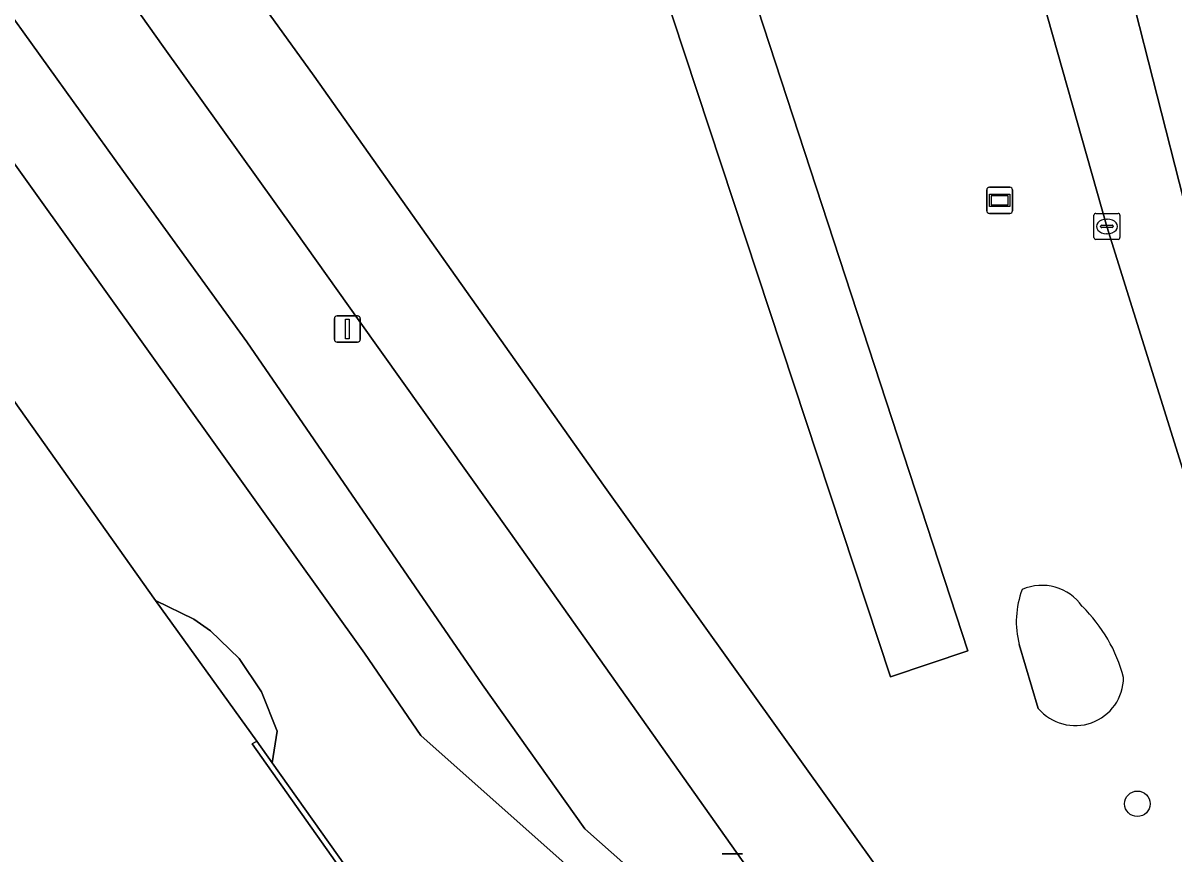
# Model space of a CAD drawing. Extents: x 158086 to 159499, y 382904 to 383981.
# Drawn here: x 159301.18 to 159345.37, y 383437.01 to 383468.91 of the extents above; entities that cross this region are included whole.
import ezdxf

# ---------------------------------------------------------------- set-up
doc = ezdxf.new("R2010")
doc.units = 0
for name, color, linetype in [('IMGEO_Berm_groen', 7, 'Continuous'), ('IMGEO_Boom', 7, 'Continuous'), ('IMGEO_Erf', 7, 'Continuous'), ('IMGEO_Fietspad_open', 7, 'Continuous'), ('IMGEO_Groenvoorziening', 7, 'Continuous'), ('IMGEO_Hek', 7, 'Continuous'), ('IMGEO_Kolk', 7, 'Continuous'), ('IMGEO_Lichtmast', 7, 'Continuous'), ('IMGEO_Muur', 7, 'Continuous'), ('IMGEO_Reclamebord', 7, 'Continuous'), ('IMGEO_Rijbaan_regionaal_gesloten', 7, 'Continuous'), ('IMGEO_Voetpad_open', 7, 'Continuous')]:
    doc.layers.add(name, color=color, linetype=linetype)

msp = doc.modelspace()

# ---------------------------------------------------------------- linework, layer by layer
at = {"layer": 'IMGEO_Berm_groen'}
for points in [[(159263.283, 383535.775), (159271.433, 383524.315), (159277.265, 383516.068), (159283.887, 383506.641), (159288.758, 383500), (159296.79, 383488.695), (159300.988, 383482.713), (159302.851, 383480.058), (159312.359, 383466.877), (159323.463, 383451.164), (159336.806, 383432.538), (159339.162, 383429.245), (159339.501, 383428.771), (159339.85, 383428.283), (159341.255, 383431.775), (159341.552, 383432.402), (159342.047, 383432.946), (159343.548, 383434.134), (159347.572, 383436.723), (159355.422, 383413.963), (159355.307, 383413.452), (159351.766, 383411.405), (159351.985, 383411.093), (159352.33, 383410.648)], [(159263.348, 383522.471), (159262.753, 383522.214), (159263.189, 383521.564), (159276.092, 383503.609), (159278.68, 383500), (159288.486, 383486.325), (159298.622, 383472.133), (159305.033, 383463.215), (159309.767, 383456.67), (159318.827, 383443.508), (159322.747, 383437.978), (159336.346, 383425.915), (159332.873, 383430.933), (159328.769, 383436.798), (159319.901, 383449.328), (159314.089, 383457.475), (159311.632, 383460.938), (159306.559, 383468.014), (159297.692, 383480.502)], [(159357.835, 383414.136), (159357.62, 383414.834), (159348.808, 383442.105), (159345.837, 383451.356), (159342.794, 383461.103), (159340.506, 383469.154), (159338.104, 383478.008), (159337.146, 383482.059)], [(159340.155, 383442.599), (159339.425, 383445.052)]]:
    msp.add_lwpolyline(points, dxfattribs=at)
msp.add_lwpolyline([(159316.377, 383498.648), (159309.307, 383512.311), (159312.017, 383513.88), (159315.93, 383507.455), (159319.542, 383499.594), (159337.451, 383444.808), (159334.483, 383443.808)], close=True, dxfattribs=at)
for centre, radius, start, end in [((159340.3, 383445.441), 1.882, 34.6702, 113.8982), ((159342.801, 383445.929), 3.488, 159.3075, 194.5586), ((159337.706, 383442.281), 5.921, 14.7185, 45.6008), ((159341.574, 383443.798), 1.858, 220.1834, 359.6086)]:
    msp.add_arc(centre, radius, start, end, dxfattribs=at)
at = {"layer": 'IMGEO_Boom'}
msp.add_circle((159343.962, 383438.937), 0.489, dxfattribs=at)
at = {"layer": 'IMGEO_Erf'}
msp.add_lwpolyline([(159277.974, 383397.519), (159317.185, 383419.041), (159317.124, 383419.163), (159323.228, 383422.519), (159309.972, 383441.237), (159310.153, 383441.342), (159306.263, 383446.737), (159262.138, 383508.99), (159259.663, 383512.481), (159223.938, 383498.603)], dxfattribs=at)
at = {"layer": 'IMGEO_Fietspad_open'}
msp.add_lwpolyline([(159323.463, 383451.164), (159312.359, 383466.877), (159302.851, 383480.058), (159300.988, 383482.713), (159297.692, 383480.502), (159306.559, 383468.014), (159311.632, 383460.938), (159314.089, 383457.475), (159319.901, 383449.328), (159328.769, 383436.798), (159332.873, 383430.933), (159336.346, 383425.915), (159348.426, 383409.087), (159349.221, 383407.974), (159352.55, 383410.335), (159352.33, 383410.648), (159351.985, 383411.093), (159351.766, 383411.405), (159344.036, 383422.43), (159339.85, 383428.283), (159339.501, 383428.771), (159339.162, 383429.245), (159336.806, 383432.538)], close=True, dxfattribs=at)
at = {"layer": 'IMGEO_Groenvoorziening'}
for points in [[(159334.483, 383443.808), (159337.451, 383444.808), (159319.542, 383499.594), (159315.93, 383507.455), (159312.017, 383513.88), (159309.307, 383512.311), (159316.377, 383498.648)], [(159310.746, 383440.505), (159310.937, 383441.724), (159310.337, 383443.236), (159309.478, 383444.511), (159308.373, 383445.579), (159307.742, 383446.021), (159306.263, 383446.737), (159310.153, 383441.342)]]:
    msp.add_lwpolyline(points, close=True, dxfattribs=at)
for points in [[(159262.138, 383508.99), (159306.263, 383446.737), (159307.742, 383446.021), (159308.373, 383445.579), (159309.478, 383444.511), (159310.337, 383443.236), (159310.937, 383441.724), (159310.746, 383440.505), (159323.564, 383422.456), (159317.185, 383419.041), (159277.974, 383397.519)], [(159296.159, 383403), (159301.374, 383405.83), (159312.815, 383412.038), (159315.582, 383406.951), (159315.764, 383406.603), (159318.192, 383407.904), (159320.615, 383409.262), (159325.065, 383411.586), (159327.463, 383412.871), (159327.389, 383413.014), (159332.684, 383415.779), (159327.324, 383421.775), (159326.463, 383422.876), (159327.878, 383424.33), (159328.635, 383425.109), (159331.365, 383428.085), (159331.454, 383428.227), (159316.459, 383441.556), (159314.285, 383444.714), (159274.745, 383500)], [(159339.425, 383445.052), (159340.155, 383442.599)]]:
    msp.add_lwpolyline(points, dxfattribs=at)
for centre, radius, start, end in [((159340.3, 383445.441), 1.882, 34.6702, 113.8982), ((159342.801, 383445.929), 3.488, 159.3075, 194.5586), ((159337.706, 383442.281), 5.921, 14.7185, 45.6008), ((159341.574, 383443.798), 1.858, 220.1834, 359.6086)]:
    msp.add_arc(centre, radius, start, end, dxfattribs=at)
at = {"layer": 'IMGEO_Hek'}
for points in [[(159262.138, 383508.99), (159306.263, 383446.737)], [(159306.263, 383446.737), (159310.153, 383441.342)]]:
    msp.add_lwpolyline(points, dxfattribs=at)
at = {"layer": 'IMGEO_Kolk'}
for p, q in [((159342.293, 383460.677), (159342.293, 383461.529)), ((159342.368, 383461.603), (159343.22, 383461.603)), ((159343.294, 383461.529), (159343.294, 383460.677)), ((159342.552, 383461.097), (159342.552, 383461.109)), ((159342.99, 383461.06), (159342.592, 383461.06)), ((159342.595, 383461.146), (159342.993, 383461.146)), ((159342.781, 383461.383), (159342.806, 383461.383)), ((159343.036, 383461.109), (159343.036, 383461.097)), ((159343.22, 383460.603), (159342.368, 383460.603)), ((159342.804, 383460.823), (159342.779, 383460.823))]:
    msp.add_line(p, q, dxfattribs=at)
for points in [[(159342.293, 383460.677), (159342.293, 383461.529)], [(159342.368, 383461.603), (159343.22, 383461.603)], [(159343.294, 383461.529), (159343.294, 383460.677)], [(159343.22, 383460.603), (159342.368, 383460.603)]]:
    msp.add_lwpolyline(points, dxfattribs=at)
for centre, radius, start, end in [((159342.37, 383461.527), 0.0765, 91.552, 178.448), ((159342.37, 383461.527), 0.0765, 91.552, 178.448), ((159343.218, 383461.527), 0.0765, 1.552, 88.448), ((159343.218, 383461.527), 0.0765, 1.552, 88.448), ((159342.592, 383461.106), 0.0403, 85.8775, 175.7526), ((159342.589, 383461.096), 0.0366, 178.938, 274.7102), ((159342.993, 383461.103), 0.043, 264.8664, 352.4533), ((159342.997, 383461.108), 0.0386, 1.7309, 96.639), ((159342.37, 383460.679), 0.0765, 181.552, 268.448), ((159342.37, 383460.679), 0.0765, 181.552, 268.448), ((159343.218, 383460.679), 0.0765, 271.552, 358.448), ((159343.218, 383460.679), 0.0765, 271.552, 358.448)]:
    msp.add_arc(centre, radius, start, end, dxfattribs=at)
for centre, major_axis, ratio, start_param, end_param in [((159342.78, 383461.103), (-0.387, 0.002), 0.722429, 4.712389, 7.853982), ((159342.805, 383461.103), (-0.39, 0.002), 0.717154, 1.570796, 4.712389)]:
    msp.add_ellipse(centre, major_axis=major_axis, ratio=ratio, start_param=start_param, end_param=end_param, dxfattribs=at)
at = {"layer": 'IMGEO_Lichtmast'}
for p, q in [((159313.136, 383456.764), (159313.136, 383457.564)), ((159313.136, 383457.564), (159313.136, 383456.764)), ((159313.236, 383457.664), (159314.026, 383457.664)), ((159314.026, 383457.664), (159313.236, 383457.664)), ((159314.126, 383457.564), (159314.126, 383456.764)), ((159314.126, 383456.764), (159314.126, 383457.564)), ((159314.026, 383456.664), (159313.236, 383456.664)), ((159313.236, 383456.664), (159314.026, 383456.664)), ((159328.018, 383437.01), (159328.808, 383437.01)), ((159328.808, 383437.01), (159328.018, 383437.01))]:
    msp.add_line(p, q, dxfattribs=at)
msp.add_lwpolyline([(159313.556, 383457.539), (159313.706, 383457.539), (159313.706, 383456.789), (159313.556, 383456.789), (159313.556, 383457.539)], dxfattribs=at)
for centre, start, end in [((159313.236, 383457.564), 90, 180), ((159313.236, 383457.564), 90, 180), ((159314.026, 383457.564), 0, 90), ((159314.026, 383457.564), 360, 90), ((159313.236, 383456.764), 180, 270), ((159313.236, 383456.764), 180, 270), ((159314.026, 383456.764), 270, 0), ((159314.026, 383456.764), 270, 0)]:
    msp.add_arc(centre, 0.1, start, end, dxfattribs=at)
at = {"layer": 'IMGEO_Muur'}
msp.add_lwpolyline([(159323.564, 383422.456), (159310.746, 383440.505), (159310.153, 383441.342), (159309.972, 383441.237), (159323.228, 383422.519), (159317.124, 383419.163), (159317.185, 383419.041)], close=True, dxfattribs=at)
at = {"layer": 'IMGEO_Reclamebord'}
for p, q in [((159338.179, 383461.705), (159338.179, 383462.505)), ((159338.179, 383462.505), (159338.179, 383461.705)), ((159338.279, 383462.605), (159339.069, 383462.605)), ((159339.069, 383462.605), (159338.279, 383462.605)), ((159339.169, 383462.505), (159339.169, 383461.705)), ((159339.169, 383461.705), (159339.169, 383462.505)), ((159339.069, 383461.605), (159338.279, 383461.605)), ((159338.279, 383461.605), (159339.069, 383461.605))]:
    msp.add_line(p, q, dxfattribs=at)
for points in [[(159338.28, 383462.337), (159339.068, 383462.337), (159339.068, 383461.873), (159338.28, 383461.873), (159338.28, 383462.337)], [(159338.345, 383462.272), (159338.345, 383461.938), (159339.003, 383461.938), (159339.003, 383462.272), (159338.345, 383462.272)]]:
    msp.add_lwpolyline(points, dxfattribs=at)
for centre, start, end in [((159338.279, 383462.505), 90, 180), ((159338.279, 383462.505), 90, 180), ((159339.069, 383462.505), 0, 90), ((159339.069, 383462.505), 360, 90), ((159338.279, 383461.705), 180, 270), ((159338.279, 383461.705), 180, 270), ((159339.069, 383461.705), 270, 0), ((159339.069, 383461.705), 270, 0)]:
    msp.add_arc(centre, 0.1, start, end, dxfattribs=at)
at = {"layer": 'IMGEO_Rijbaan_regionaal_gesloten'}
for points in [[(159337.146, 383482.059), (159338.104, 383478.008), (159340.506, 383469.154), (159342.794, 383461.103), (159345.837, 383451.356), (159348.808, 383442.105), (159357.62, 383414.834), (159357.835, 383414.136), (159360.512, 383415.849), (159356.247, 383428.805), (159353.963, 383435.903), (159351.496, 383443.377), (159349.024, 383451.028), (159347.783, 383454.866), (159346.603, 383458.722), (159345.732, 383462.147), (159343.712, 383470.094), (159341.925, 383478.008), (159340.169, 383486.214), (159338.403, 383494.095), (159337.63, 383497.935), (159335.953, 383504.21)], [(159343.712, 383470.094), (159345.732, 383462.147), (159346.603, 383458.722), (159347.783, 383454.866), (159349.024, 383451.028), (159351.496, 383443.377), (159353.963, 383435.903), (159356.247, 383428.805), (159360.512, 383415.849), (159363.324, 383417.648), (159362.669, 383419.69), (159361.451, 383423.487), (159360.228, 383427.301), (159358.966, 383431.175), (159357.798, 383434.928), (159355.979, 383440.516), (159354.784, 383444.284), (159353.555, 383448.042), (159351.297, 383455.402), (159349.096, 383463.099), (159347.087, 383470.961)]]:
    msp.add_lwpolyline(points, dxfattribs=at)
at = {"layer": 'IMGEO_Voetpad_open'}
for points in [[(159305.033, 383463.215), (159298.622, 383472.133), (159288.486, 383486.325), (159278.68, 383500), (159276.092, 383503.609), (159263.189, 383521.564), (159262.753, 383522.214), (159259.778, 383520.928), (159260.97, 383519.261), (159264.411, 383514.45), (159266.225, 383511.913), (159274.745, 383500), (159314.285, 383444.714), (159316.459, 383441.556), (159331.454, 383428.227), (159331.365, 383428.085), (159335.104, 383424.687), (159342.101, 383414.875)], [(159350.328, 383406.353), (159349.221, 383407.974), (159348.426, 383409.087), (159336.346, 383425.915), (159322.747, 383437.978), (159318.827, 383443.508), (159309.767, 383456.67), (159305.033, 383463.215)]]:
    msp.add_lwpolyline(points, dxfattribs=at)

doc.saveas('drawing.dxf')
